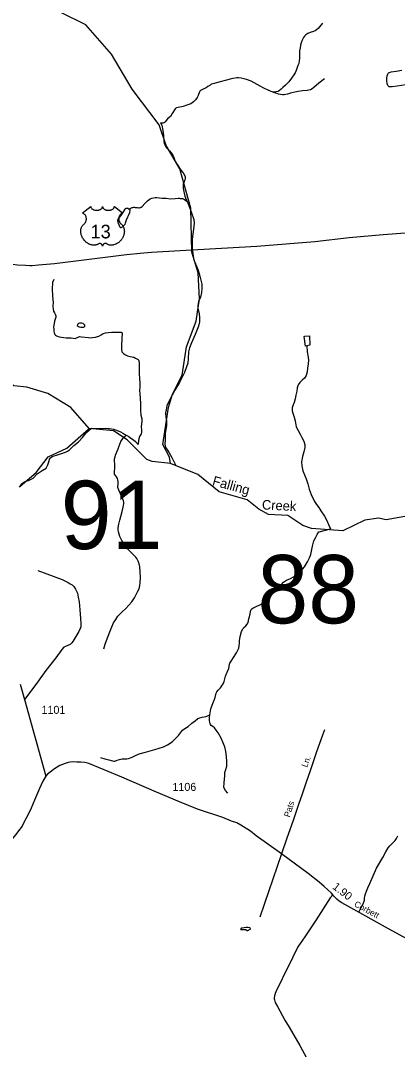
# Model space of a CAD drawing. Extents: x 2206922 to 2357709, y 510027 to 673830.
# Drawn here: x 2235843 to 2241724, y 549625 to 565687 of the extents above; entities that cross this region are included whole.
import ezdxf

# ---------------------------------------------------------------- set-up
doc = ezdxf.new("R2010")
doc.units = 0
for name, color, linetype in [('Exist Hydrographic Creek Single Shore', 7, 'Continuous'), ('Exist Hydrographic Creek Single Shore Label', 7, 'Continuous'), ('Exist Hydrographic Misc Water Feature', 7, 'Continuous'), ('Exist Road Non-System Type 51', 7, 'Continuous'), ('Exist Road Non-System Type 51 Label', 7, 'Continuous'), ('Exist Road Primary US Attributed', 7, 'Continuous'), ('Exist Road Primary US Shield CELL', 7, 'Continuous'), ('Exist Road Primary US Shield Number Label', 7, 'Continuous'), ('Exist Road Secondary Mileage Hundredths English Label', 7, 'Continuous'), ('Exist Road Secondary Structure Standard Bridge Number Label', 7, 'Continuous'), ('Exist Road Secondary Type 51 Attributed', 7, 'Continuous'), ('Exist Road Secondary Type 51 Label', 7, 'Continuous'), ('Exist Road Secondary Type 51 Number Label', 7, 'Continuous')]:
    doc.layers.add(name, color=color, linetype=linetype)

msp = doc.modelspace()

# ---------------------------------------------------------------- linework, layer by layer
at = {"layer": 'Exist Hydrographic Creek Single Shore'}
for points in [[(2238182, 558773), (2238165, 558871), (2238063, 559070), (2238150, 559646), (2238215, 559854), (2238363, 560150), (2238434, 560591), (2238581, 560992), (2238636, 561342), (2238616, 561749), (2238514, 562072), (2238500, 562758), (2238328, 563371), (2238117, 563736), (2238006, 564060), (2237585, 564616), (2237264, 565161), (2236861, 565618), (2236484, 565806)], [(2236912, 559320), (2236626, 559644), (2236266, 559864), (2235940, 559963), (2235740, 559986), (2235497, 560159), (2235030, 560263), (2234488, 560333), (2234272, 560282), (2234156, 560189), (2234074, 560004), (2233885, 559788), (2233786, 559586), (2233630, 559360), (2233298, 559249), (2233014, 559280), (2232284, 559544), (2232070, 559680), (2231725, 560028), (2231500, 560102), (2230809, 560070)], [(2235836, 558420), (2236085, 558631), (2236274, 558874), (2236565, 559009), (2236912, 559320)], [(2238182, 558773), (2237899, 558805), (2237815, 558836), (2237505, 559141), (2237295, 559283), (2236912, 559320)], [(2242561, 558074), (2241546, 557891), (2241429, 557917), (2241213, 557888), (2240873, 557721), (2240381, 557758), (2240248, 557806), (2240013, 557962), (2239713, 557978), (2239563, 558059), (2239378, 558207), (2238944, 558328), (2238609, 558600), (2238182, 558773)]]:
    msp.add_lwpolyline(points, dxfattribs=at)
at = {"layer": 'Exist Hydrographic Misc Water Feature'}
for points in [[(2240554, 565645), (2240507, 565587), (2240487, 565565), (2240463, 565543), (2240438, 565527), (2240412, 565516), (2240364, 565500), (2240326, 565483), (2240296, 565467), (2240276, 565445), (2240256, 565421), (2240239, 565381), (2240223, 565339), (2240213, 565302), (2240208, 565264), (2240198, 565216), (2240197, 565157), (2240197, 565098), (2240193, 565057), (2240186, 565019), (2240172, 564986), (2240158, 564952), (2240143, 564908), (2240127, 564872), (2240107, 564838), (2240071, 564790), (2240028, 564733), (2239979, 564681), (2239937, 564643), (2239909, 564614), (2239883, 564594), (2239861, 564580), (2239828, 564572), (2239781, 564570)], [(2239781, 564570), (2239744, 564585), (2239705, 564601), (2239637, 564632), (2239583, 564664), (2239535, 564691), (2239442, 564739), (2239370, 564768), (2239334, 564780), (2239286, 564789), (2239246, 564791), (2239216, 564791), (2239194, 564789), (2239154, 564782), (2239116, 564774), (2239034, 564749), (2238959, 564731), (2238901, 564714), (2238865, 564706), (2238841, 564702), (2238825, 564694), (2238813, 564688), (2238796, 564675), (2238767, 564657), (2238738, 564639), (2238703, 564621), (2238652, 564596), (2238642, 564584), (2238636, 564572), (2238615, 564516), (2238597, 564484), (2238573, 564452), (2238559, 564434), (2238542, 564417), (2238522, 564401), (2238500, 564389), (2238440, 564367), (2238378, 564346), (2238328, 564334), (2238278, 564323), (2238266, 564317), (2238256, 564307), (2238207, 564237), (2238183, 564191), (2238138, 564154), (2238100, 564108), (2238088, 564094), (2238070, 564086), (2238060, 564084), (2238050, 564085), (2238028, 564089)], [(2240585, 564776), (2240498, 564709), (2240421, 564641), (2240393, 564623), (2240365, 564608), (2240343, 564600), (2240317, 564596), (2240241, 564589), (2240177, 564579), (2240123, 564568), (2240077, 564560), (2240055, 564554), (2240010, 564539), (2239958, 564529), (2239928, 564529), (2239898, 564533), (2239868, 564540), (2239844, 564546), (2239781, 564570)], [(2238028, 564089), (2238049, 564052), (2238065, 563970), (2238076, 563894), (2238078, 563798), (2238085, 563772), (2238093, 563748), (2238115, 563704), (2238166, 563653), (2238208, 563601), (2238218, 563585), (2238232, 563565), (2238241, 563533), (2238249, 563495), (2238295, 563426), (2238342, 563354), (2238378, 563309), (2238405, 563263), (2238411, 563247), (2238413, 563233), (2238411, 563219), (2238408, 563201), (2238390, 563161), (2238382, 563135), (2238380, 563111), (2238381, 563077), (2238387, 563041), (2238406, 562947), (2238444, 562857)], [(2237535, 562744), (2237586, 562767), (2237597, 562770), (2237609, 562773), (2237621, 562772), (2237633, 562771), (2237669, 562767), (2237689, 562765), (2237699, 562765), (2237709, 562767), (2237717, 562769), (2237725, 562773), (2237741, 562786), (2237781, 562832), (2237824, 562874), (2237846, 562891), (2237866, 562903), (2237890, 562913), (2237918, 562921), (2237946, 562923), (2237972, 562924), (2238054, 562916), (2238116, 562913), (2238184, 562905), (2238254, 562908), (2238300, 562912), (2238318, 562912), (2238334, 562910), (2238352, 562910), (2238368, 562909), (2238386, 562903), (2238400, 562893), (2238422, 562877), (2238444, 562857)], [(2238444, 562857), (2238446, 562853), (2238483, 562756), (2238513, 562688), (2238546, 562582), (2238553, 562523), (2238542, 562428), (2238523, 562274), (2238522, 562138), (2238533, 562043), (2238546, 561953), (2238572, 561889), (2238613, 561789), (2238648, 561676), (2238670, 561572), (2238673, 561504), (2238668, 561444), (2238649, 561368), (2238621, 561302), (2238607, 561238), (2238608, 561195), (2238628, 561110), (2238635, 561056), (2238635, 560986), (2238618, 560918), (2238569, 560787), (2238512, 560655), (2238477, 560577), (2238465, 560513), (2238456, 560410), (2238451, 560341), (2238433, 560281), (2238402, 560192), (2238323, 560036), (2238252, 559915), (2238165, 559759), (2238128, 559670), (2238113, 559608), (2238107, 559562), (2238110, 559498), (2238118, 559438), (2238119, 559360), (2238102, 559244), (2238097, 559144), (2238095, 559072), (2238099, 559048), (2238107, 559024), (2238124, 558995), (2238160, 558937), (2238201, 558867), (2238264, 558742)], [(2237535, 562744), (2237546, 562736), (2237548, 562728), (2237546, 562716), (2237544, 562698), (2237542, 562682), (2237538, 562674), (2237521, 562640), (2237510, 562618), (2237491, 562569), (2237485, 562554), (2237473, 562524), (2237468, 562506), (2237448, 562484), (2237428, 562461), (2237418, 562457), (2237408, 562453), (2237404, 562451), (2237400, 562457), (2237392, 562467), (2237386, 562481), (2237371, 562517), (2237361, 562565), (2237361, 562574), (2237365, 562585), (2237407, 562639), (2237450, 562701), (2237475, 562745), (2237482, 562753), (2237490, 562757), (2237499, 562760), (2237507, 562760), (2237515, 562760), (2237535, 562744)], [(2236361, 561643), (2236339, 561597), (2236338, 561493), (2236341, 561391), (2236352, 561281), (2236348, 561241), (2236348, 561219), (2236351, 561185), (2236359, 561153), (2236373, 561123), (2236387, 561094), (2236392, 561076), (2236394, 561059), (2236388, 561040), (2236374, 560995), (2236367, 560959), (2236357, 560905), (2236360, 560873), (2236362, 560843), (2236370, 560814), (2236380, 560786), (2236390, 560774), (2236406, 560764), (2236418, 560758), (2236446, 560752), (2236484, 560746), (2236553, 560735), (2236632, 560732), (2236695, 560726), (2236752, 560749), (2236768, 560753), (2236792, 560749), (2236903, 560738), (2236930, 560736), (2236966, 560738), (2237014, 560747), (2237062, 560761), (2237100, 560779), (2237133, 560800), (2237169, 560812), (2237212, 560818), (2237265, 560825), (2237327, 560825), (2237375, 560824), (2237413, 560822), (2237421, 560816), (2237426, 560804), (2237422, 560734), (2237419, 560606), (2237418, 560552), (2237422, 560516), (2237432, 560506), (2237448, 560490), (2237480, 560469), (2237514, 560455), (2237546, 560445), (2237586, 560435), (2237612, 560430), (2237638, 560418), (2237669, 560402), (2237677, 560394), (2237683, 560386), (2237688, 560378), (2237691, 560369), (2237693, 560342), (2237694, 560272), (2237694, 560175), (2237697, 560095), (2237702, 560039), (2237702, 559971), (2237700, 559909), (2237705, 559863), (2237709, 559785), (2237712, 559711), (2237713, 559651), (2237715, 559601), (2237722, 559529), (2237736, 559471), (2237735, 559435), (2237731, 559387), (2237723, 559351), (2237732, 559297), (2237732, 559255), (2237724, 559235), (2237701, 559193), (2237687, 559159), (2237681, 559133), (2237680, 559067)], [(2236843, 560935), (2236843, 560917), (2236841, 560905), (2236831, 560899), (2236821, 560895), (2236801, 560893), (2236783, 560897), (2236763, 560901), (2236745, 560908), (2236729, 560918), (2236737, 560946), (2236752, 560964), (2236768, 560970), (2236794, 560969), (2236815, 560961), (2236828, 560949), (2236843, 560935)], [(2240310, 560609), (2240288, 560605), (2240271, 560753), (2240278, 560759), (2240350, 560764), (2240359, 560618), (2240310, 560609)], [(2240310, 560609), (2240316, 560516), (2240331, 560430), (2240334, 560386), (2240332, 560328), (2240323, 560260), (2240315, 560204), (2240300, 560146), (2240272, 560107), (2240238, 560075), (2240199, 560039), (2240175, 560001), (2240159, 559955), (2240152, 559901), (2240138, 559839), (2240126, 559783), (2240115, 559726), (2240099, 559688), (2240083, 559640), (2240082, 559596), (2240090, 559559), (2240115, 559497), (2240127, 559439), (2240142, 559343), (2240177, 559287), (2240207, 559232), (2240233, 559180), (2240264, 559120), (2240278, 559066), (2240278, 559024), (2240261, 558956), (2240242, 558882), (2240227, 558800), (2240233, 558734), (2240250, 558660), (2240276, 558596), (2240299, 558532), (2240325, 558457), (2240346, 558369), (2240376, 558287), (2240431, 558178), (2240460, 558134), (2240498, 558086), (2240530, 558035), (2240584, 557951), (2240622, 557882), (2240650, 557820), (2240677, 557752)], [(2235826, 558404), (2235865, 558457), (2235895, 558483), (2235927, 558495), (2235966, 558509), (2236038, 558544), (2236102, 558610), (2236182, 558665), (2236241, 558698), (2236271, 558751), (2236288, 558816), (2236296, 558840), (2236312, 558860), (2236336, 558880), (2236353, 558888), (2236419, 558909), (2236545, 558948), (2236575, 558964), (2236605, 558984), (2236672, 559055), (2236748, 559111), (2236807, 559176), (2236878, 559262), (2236952, 559323)], [(2236952, 559323), (2237022, 559317), (2237174, 559322), (2237204, 559321), (2237232, 559317), (2237264, 559311), (2237294, 559306), (2237326, 559296), (2237364, 559280), (2237402, 559265), (2237439, 559247), (2237489, 559213)], [(2237142, 555878), (2237164, 555952), (2237198, 556052), (2237245, 556171), (2237267, 556221), (2237295, 556283), (2237328, 556337), (2237361, 556388), (2237427, 556454), (2237484, 556508), (2237534, 556561), (2237580, 556615), (2237619, 556673), (2237654, 556736), (2237674, 556778), (2237692, 556818), (2237703, 556868), (2237711, 556910), (2237715, 556986), (2237708, 557080), (2237703, 557158), (2237695, 557204), (2237680, 557250), (2237656, 557289), (2237642, 557311), (2237622, 557333), (2237573, 557379), (2237513, 557440), (2237470, 557496), (2237444, 557532), (2237422, 557570), (2237408, 557599), (2237393, 557635), (2237381, 557669), (2237372, 557705), (2237367, 557739), (2237366, 557769), (2237374, 557823), (2237393, 557889), (2237407, 557943), (2237428, 558021), (2237445, 558088), (2237451, 558124), (2237455, 558145), (2237453, 558166), (2237447, 558191), (2237438, 558215), (2237404, 558297), (2237383, 558345), (2237363, 558395), (2237366, 558465), (2237364, 558491), (2237360, 558519), (2237354, 558537), (2237342, 558562), (2237307, 558604), (2237311, 558652), (2237315, 558696), (2237312, 558764), (2237310, 558812), (2237311, 558844), (2237317, 558876), (2237323, 558904), (2237333, 558930), (2237364, 559001), (2237374, 559034), (2237407, 559117), (2237427, 559149), (2237455, 559185), (2237473, 559201), (2237489, 559213)], [(2237489, 559213), (2237530, 559192), (2237565, 559170), (2237603, 559144), (2237639, 559114), (2237680, 559067)], [(2238794, 554850), (2238812, 554942), (2238835, 555000), (2238865, 555075), (2238879, 555117), (2238894, 555185), (2238906, 555209), (2238924, 555231), (2238964, 555271), (2239005, 555330), (2239021, 555368), (2239040, 555454), (2239066, 555514), (2239093, 555572), (2239105, 555640), (2239109, 555656), (2239119, 555672), (2239138, 555701), (2239164, 555741), (2239215, 555819), (2239235, 555859), (2239251, 555891), (2239256, 555925), (2239258, 555965), (2239258, 556003), (2239269, 556071), (2239292, 556148), (2239306, 556176), (2239324, 556206), (2239358, 556240), (2239378, 556264), (2239393, 556292), (2239407, 556345), (2239415, 556376), (2239426, 556426), (2239432, 556462), (2239442, 556493), (2239451, 556505), (2239465, 556513), (2239510, 556535), (2239589, 556570), (2239659, 556606), (2239680, 556666), (2239694, 556693), (2239710, 556717), (2239757, 556753), (2239817, 556792), (2239875, 556842), (2239910, 556880), (2239948, 556919), (2239995, 556951), (2240053, 556975), (2240115, 557008), (2240169, 557050), (2240212, 557088), (2240272, 557157), (2240319, 557237), (2240350, 557302), (2240370, 557354), (2240386, 557432), (2240397, 557484), (2240418, 557564), (2240444, 557610), (2240473, 557665), (2240495, 557708)], [(2240495, 557708), (2240501, 557707), (2240599, 557733), (2240677, 557752)], [(2237092, 554184), (2237156, 554163), (2237220, 554146), (2237278, 554130), (2237298, 554124), (2237312, 554126), (2237352, 554139), (2237388, 554153), (2237426, 554159), (2237468, 554163), (2237502, 554162), (2237526, 554168), (2237587, 554190), (2237637, 554213), (2237695, 554239), (2237791, 554264), (2237865, 554287), (2237938, 554309), (2238008, 554326), (2238074, 554349), (2238134, 554381), (2238211, 554426), (2238306, 554526), (2238372, 554607), (2238405, 554633), (2238459, 554668), (2238515, 554716), (2238566, 554756), (2238608, 554789), (2238638, 554801), (2238676, 554811), (2238738, 554820), (2238794, 554850)], [(2239077, 553625), (2239043, 553667), (2239016, 553714), (2239020, 553787), (2239029, 553897), (2239033, 553948), (2239048, 553995), (2239060, 554049), (2239063, 554119), (2239057, 554199), (2239044, 554274), (2239029, 554348), (2239001, 554420), (2238973, 554484), (2238924, 554565), (2238895, 554609), (2238867, 554645), (2238843, 554667), (2238819, 554682), (2238809, 554696), (2238800, 554712), (2238792, 554754), (2238790, 554794), (2238794, 554850)], [(2239419, 551497), (2239385, 551476), (2239381, 551475), (2239358, 551491), (2239352, 551490), (2239315, 551492), (2239281, 551492), (2239283, 551504), (2239286, 551510), (2239294, 551522), (2239300, 551524), (2239334, 551530), (2239366, 551534), (2239372, 551534), (2239380, 551534), (2239397, 551533), (2239413, 551529), (2239416, 551529), (2239420, 551527), (2239428, 551519), (2239431, 551515), (2239426, 551505), (2239425, 551501), (2239419, 551497)]]:
    msp.add_lwpolyline(points, dxfattribs=at)
at = {"layer": 'Exist Road Non-System Type 51'}
msp.add_line((2239913, 552677), (2239579, 551690), dxfattribs=at)
for points in [[(2241857, 564686), (2241718, 564665), (2241642, 564654), (2241616, 564653), (2241596, 564655), (2241583, 564664), (2241572, 564675), (2241562, 564705), (2241556, 564748), (2241557, 564789), (2241562, 564822), (2241574, 564849), (2241586, 564869), (2241599, 564878), (2241628, 564885), (2241705, 564897), (2241795, 564912)], [(2236114, 557101), (2236493, 556960), (2236553, 556931), (2236588, 556913), (2236616, 556895), (2236646, 556880), (2236674, 556850), (2236700, 556812), (2236729, 556746), (2236743, 556688), (2236760, 556615), (2236769, 556487), (2236778, 556353), (2236781, 556269), (2236783, 556223), (2236775, 556195), (2236754, 556149), (2236661, 555992), (2236645, 555970), (2236619, 555948), (2236580, 555933), (2236542, 555913), (2236520, 555907), (2236488, 555867), (2236395, 555740), (2236239, 555539), (2236079, 555322), (2235907, 555087)], [(2240587, 554616), (2240555, 554530), (2240459, 554272), (2240367, 553990), (2240291, 553768), (2240235, 553610), (2240181, 553449), (2240096, 553198), (2240000, 552924), (2239913, 552677)], [(2241120, 551770), (2241151, 551828), (2241187, 551899), (2241208, 551953), (2241211, 551985), (2241213, 552020), (2241224, 552052), (2241241, 552097), (2241262, 552149), (2241291, 552215), (2241399, 552454), (2241496, 552622), (2241544, 552709), (2241579, 552770), (2241606, 552803), (2241638, 552835), (2241665, 552860), (2241691, 552887), (2241709, 552920), (2241728, 552958)], [(2240714, 552040), (2240672, 551989), (2240455, 551647), (2240280, 551382), (2240171, 551226), (2240090, 551064), (2240013, 550905), (2239955, 550793), (2239899, 550669), (2239839, 550550), (2239815, 550499), (2239806, 550462), (2239798, 550432), (2239798, 550417), (2239804, 550397), (2239815, 550360), (2239850, 550295), (2239968, 550082), (2240036, 549972), (2240199, 549685), (2240373, 549371)]]:
    msp.add_lwpolyline(points, dxfattribs=at)
at = {"layer": 'Exist Road Primary US Attributed'}
msp.add_lwpolyline([(2235718, 561882), (2235797, 561876), (2235921, 561869), (2235986, 561864), (2236026, 561864), (2236121, 561873), (2236372, 561897), (2237498, 562035), (2237708, 562058), (2237885, 562073), (2238332, 562097), (2239532, 562166), (2240435, 562238), (2240970, 562298), (2241503, 562345), (2241985, 562386)], dxfattribs=at)
at = {"layer": 'Exist Road Primary US Shield CELL'}
msp.add_lwpolyline([(2236939, 562786), (2236939, 562781), (2236940, 562774), (2236941, 562771), (2236944, 562765), (2236949, 562758), (2236956, 562750), (2236963, 562744), (2236969, 562741), (2236977, 562736), (2236987, 562732), (2236998, 562729), (2237010, 562726), (2237022, 562725), (2237034, 562725), (2237048, 562726), (2237062, 562729), (2237069, 562730), (2237076, 562733), (2237083, 562736), (2237091, 562740), (2237097, 562744), (2237102, 562747), (2237109, 562754), (2237114, 562761), (2237117, 562764), (2237119, 562768), (2237121, 562776), (2237122, 562779), (2237123, 562786), (2237123, 562780), (2237124, 562777), (2237125, 562773), (2237126, 562769), (2237129, 562764), (2237132, 562759), (2237138, 562752), (2237141, 562749), (2237145, 562746), (2237153, 562740), (2237163, 562735), (2237168, 562733), (2237174, 562731), (2237180, 562729), (2237187, 562728), (2237194, 562726), (2237200, 562725), (2237207, 562725), (2237213, 562725), (2237220, 562725), (2237227, 562725), (2237233, 562726), (2237240, 562727), (2237246, 562728), (2237254, 562731), (2237261, 562733), (2237267, 562736), (2237275, 562740), (2237282, 562744), (2237286, 562748), (2237292, 562753), (2237297, 562759), (2237300, 562763), (2237303, 562768), (2237305, 562773), (2237306, 562778), (2237307, 562783), (2237307, 562786), (2237435, 562684), (2237432, 562683), (2237425, 562679), (2237420, 562676), (2237411, 562670), (2237407, 562667), (2237403, 562663), (2237400, 562659), (2237397, 562656), (2237393, 562650), (2237390, 562645), (2237386, 562640), (2237384, 562635), (2237380, 562624), (2237378, 562618), (2237377, 562612), (2237375, 562601), (2237375, 562595), (2237375, 562590), (2237375, 562584), (2237376, 562579), (2237377, 562573), (2237378, 562568), (2237379, 562562), (2237382, 562555), (2237384, 562548), (2237390, 562537), (2237398, 562525), (2237403, 562519), (2237409, 562513), (2237416, 562507), (2237421, 562503), (2237426, 562498), (2237434, 562489), (2237437, 562484), (2237440, 562479), (2237443, 562474), (2237446, 562469), (2237449, 562464), (2237453, 562453), (2237457, 562442), (2237458, 562437), (2237461, 562424), (2237461, 562418), (2237462, 562405), (2237463, 562390), (2237461, 562376), (2237459, 562360), (2237457, 562350), (2237453, 562338), (2237450, 562329), (2237444, 562314), (2237439, 562303), (2237432, 562291), (2237427, 562283), (2237422, 562275), (2237415, 562266), (2237407, 562256), (2237398, 562246), (2237390, 562238), (2237380, 562229), (2237374, 562224), (2237365, 562217), (2237354, 562210), (2237342, 562203), (2237332, 562198), (2237323, 562194), (2237312, 562190), (2237293, 562184), (2237286, 562183), (2237278, 562182), (2237270, 562181), (2237263, 562180), (2237252, 562180), (2237243, 562181), (2237233, 562183), (2237223, 562185), (2237213, 562188), (2237204, 562191), (2237194, 562196), (2237178, 562206), (2237174, 562208), (2237171, 562209), (2237165, 562209), (2237159, 562208), (2237153, 562206), (2237150, 562204), (2237145, 562201), (2237141, 562198), (2237137, 562194), (2237134, 562190), (2237132, 562187), (2237127, 562180), (2237126, 562177), (2237124, 562173), (2237122, 562166), (2237120, 562174), (2237118, 562180), (2237115, 562184), (2237113, 562188), (2237108, 562194), (2237104, 562197), (2237099, 562201), (2237094, 562204), (2237090, 562207), (2237086, 562208), (2237081, 562209), (2237078, 562209), (2237074, 562209), (2237070, 562208), (2237064, 562204), (2237059, 562200), (2237053, 562197), (2237046, 562193), (2237041, 562190), (2237034, 562188), (2237027, 562186), (2237019, 562184), (2237011, 562182), (2237004, 562181), (2236996, 562180), (2236989, 562180), (2236982, 562180), (2236975, 562181), (2236967, 562181), (2236958, 562183), (2236950, 562184), (2236941, 562187), (2236932, 562189), (2236923, 562193), (2236911, 562198), (2236903, 562202), (2236890, 562210), (2236875, 562220), (2236864, 562229), (2236856, 562237), (2236844, 562249), (2236836, 562257), (2236825, 562272), (2236818, 562283), (2236813, 562290), (2236806, 562303), (2236803, 562311), (2236798, 562322), (2236794, 562332), (2236791, 562342), (2236789, 562349), (2236787, 562360), (2236785, 562367), (2236784, 562378), (2236783, 562389), (2236783, 562400), (2236783, 562409), (2236784, 562419), (2236786, 562429), (2236788, 562439), (2236790, 562445), (2236792, 562453), (2236796, 562462), (2236800, 562471), (2236804, 562478), (2236809, 562485), (2236814, 562492), (2236821, 562499), (2236828, 562505), (2236834, 562511), (2236841, 562518), (2236845, 562522), (2236850, 562528), (2236854, 562534), (2236857, 562539), (2236861, 562547), (2236863, 562552), (2236866, 562561), (2236867, 562567), (2236869, 562575), (2236870, 562582), (2236870, 562591), (2236870, 562599), (2236869, 562608), (2236867, 562616), (2236865, 562624), (2236862, 562632), (2236859, 562639), (2236854, 562647), (2236849, 562655), (2236843, 562661), (2236837, 562667), (2236832, 562671), (2236827, 562675), (2236820, 562679), (2236814, 562682), (2236810, 562684)], close=True, dxfattribs=at)
at = {"layer": 'Exist Road Secondary Type 51 Attributed'}
for points in [[(2235837, 555328), (2235860, 555254), (2235907, 555088), (2236237, 553892)], [(2241872, 551352), (2241537, 551536), (2241186, 551731), (2240858, 551912), (2240817, 551939), (2240780, 551973), (2240734, 552019), (2240714, 552040), (2240693, 552063), (2240582, 552170), (2240504, 552237), (2240329, 552374), (2239913, 552677), (2239520, 552961), (2239430, 553030), (2239280, 553125), (2239219, 553161), (2239134, 553190), (2238997, 553244), (2238602, 553374), (2238324, 553490), (2237966, 553642), (2237423, 553873), (2237146, 553991), (2236908, 554087), (2236844, 554103), (2236783, 554111), (2236720, 554112), (2236670, 554114), (2236618, 554110), (2236584, 554106), (2236541, 554091), (2236455, 554055), (2236374, 554003), (2236306, 553954), (2236265, 553922), (2236237, 553892)], [(2236237, 553892), (2236188, 553811), (2236138, 553697), (2236063, 553517), (2236006, 553392), (2235955, 553284), (2235907, 553188), (2235869, 553112), (2235813, 553038), (2235770, 552978), (2235705, 552909), (2235636, 552852), (2235573, 552806), (2235502, 552763), (2235402, 552724), (2235273, 552684), (2235020, 552641), (2234825, 552609), (2234516, 552556), (2234296, 552517)]]:
    msp.add_lwpolyline(points, dxfattribs=at)

# ---------------------------------------------------------------- texts
at = {"layer": 'Exist Hydrographic Creek Single Shore Label'}
for s, rotation, p in [('Falling', 344.515, (2238825, 558436)), ('Creek', 356.9774, (2239607, 558056))]:
    msp.add_text(s, height=150, rotation=rotation, dxfattribs=at).set_placement(p)
at = {"layer": 'Exist Road Non-System Type 51 Label'}
for s, rotation, p in [('Ln.', 69.4624, (2240313, 554021)), ('Pats', 72.1969, (2240041, 553243))]:
    msp.add_text(s, height=95, rotation=rotation, dxfattribs=at).set_placement(p)
at = {"layer": 'Exist Road Primary US Shield Number Label'}
msp.add_text('13', height=212.5, dxfattribs=at).set_placement((2236934, 562287))
at = {"layer": 'Exist Road Secondary Mileage Hundredths English Label'}
msp.add_text('1.90', height=125, rotation=322.3139, dxfattribs=at).set_placement((2240700, 552144))
at = {"layer": 'Exist Road Secondary Structure Standard Bridge Number Label'}
for s, p in [('91', (2236470, 557437)), ('88', (2239539, 556277))]:
    msp.add_text(s, height=1066.3, dxfattribs=at).set_placement(p)
at = {"layer": 'Exist Road Secondary Type 51 Label'}
msp.add_text('Corbett', height=95, rotation=331.6566, dxfattribs=at).set_placement((2241040, 551865))
at = {"layer": 'Exist Road Secondary Type 51 Number Label'}
for s, p in [('1101', (2236170, 554864)), ('1106', (2238213, 553661))]:
    msp.add_text(s, height=125, dxfattribs=at).set_placement(p)

doc.saveas('drawing.dxf')
